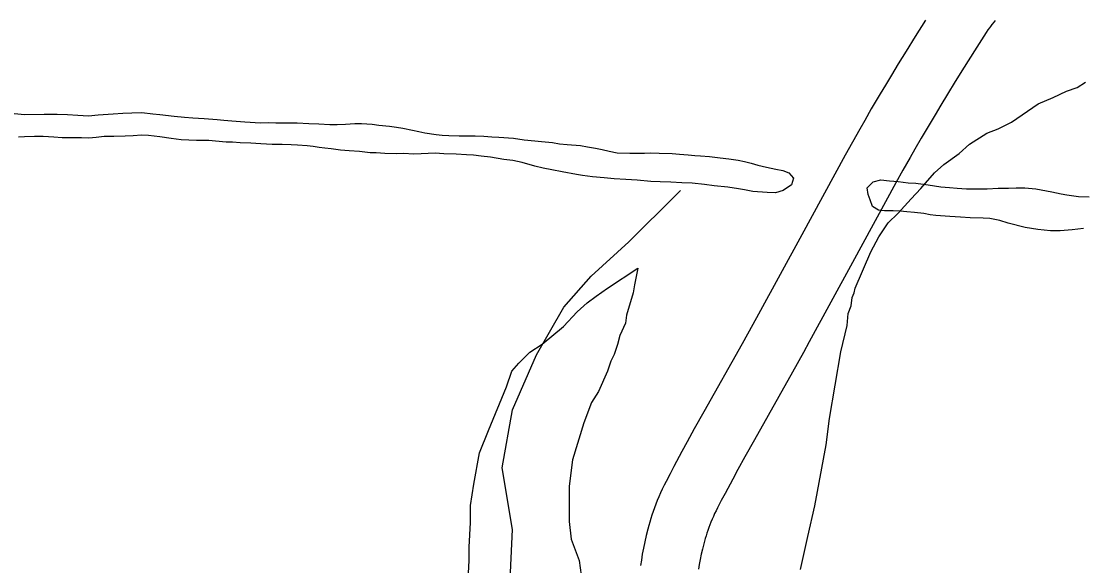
# Model space of a CAD drawing. Extents: x 3161564 to 3199464, y 849354 to 874788.
# Drawn here: x 3169812 to 3170363, y 856739 to 857021 of the extents above; entities that cross this region are included whole.
import ezdxf

# ---------------------------------------------------------------- set-up
doc = ezdxf.new("R2010")
doc.units = 0
for name, color, linetype in [('V-ROAD-CNTR', 7, 'Continuous'), ('V-SITE-VEGE', 7, 'Continuous'), ('V-TOPO-SHOR', 7, 'Continuous')]:
    doc.layers.add(name, color=color, linetype=linetype)

msp = doc.modelspace()

# ---------------------------------------------------------------- linework, layer by layer
at = {"layer": 'V-ROAD-CNTR'}
for points in [[(3170281.26, 857021.85), (3170275.87, 857013.25), (3170271.18, 857005.7), (3170267.1, 856999.06), (3170263.55, 856993.22), (3170260.47, 856988.1), (3170257.78, 856983.59), (3170253.14, 856975.7), (3170249.69, 856969.74), (3170247.12, 856965.23), (3170243.32, 856958.48), (3170239.59, 856951.7), (3170217.09, 856910.41), (3170194.63, 856869.17), (3170191.7, 856863.81), (3170186.13, 856853.78), (3170166.29, 856818.56), (3170161.34, 856809.65), (3170157.64, 856802.93), (3170154.87, 856797.84), (3170150.78, 856790.21), (3170148.74, 856786.34), (3170146.69, 856782.42), (3170145.68, 856780.42), (3170144.71, 856778.39), (3170143.8, 856776.39), (3170142.94, 856774.41), (3170142.14, 856772.45), (3170141.38, 856770.52), (3170140.68, 856768.62), (3170140.01, 856766.74), (3170139.39, 856764.88), (3170138.81, 856763.06), (3170138.27, 856761.26), (3170137.75, 856759.48), (3170137.26, 856757.68), (3170136.4, 856754.29), (3170135.64, 856750.94), (3170134.97, 856747.71), (3170134.38, 856744.57), (3170133.87, 856741.53), (3170133.44, 856738.7)], [(3170317.37, 857021.6), (3170316.78, 857020.92), (3170315.65, 857019.56), (3170314.89, 857018.58), (3170314.37, 857017.88), (3170313.54, 857016.7), (3170312.72, 857015.45), (3170306.64, 857005.85), (3170301.32, 856997.37), (3170296.7, 856989.93), (3170292.7, 856983.41), (3170289.22, 856977.7), (3170286.21, 856972.69), (3170283.6, 856968.31), (3170279.05, 856960.59), (3170275.7, 856954.79), (3170273.22, 856950.45), (3170269.53, 856943.89), (3170265.89, 856937.28), (3170243.44, 856896.06), (3170220.96, 856854.78), (3170217.96, 856849.32), (3170212.31, 856839.14), (3170192.47, 856803.9), (3170187.58, 856795.12), (3170183.96, 856788.53), (3170181.27, 856783.59), (3170177.27, 856776.12), (3170175.31, 856772.4), (3170173.38, 856768.71), (3170172.6, 856767.17), (3170171.89, 856765.68), (3170171.22, 856764.21), (3170170.58, 856762.75), (3170169.99, 856761.29), (3170169.42, 856759.84), (3170168.89, 856758.41), (3170168.39, 856756.98), (3170167.91, 856755.57), (3170167.46, 856754.16), (3170167.04, 856752.76), (3170166.64, 856751.38), (3170166.28, 856750.04), (3170165.57, 856747.25), (3170164.95, 856744.56), (3170164.41, 856741.91), (3170163.92, 856739.32), (3170163.49, 856736.77)]]:
    msp.add_lwpolyline(points, dxfattribs=at)
msp.add_spline([(3174399.94, 857841.66), (3174296.93, 857801.4), (3174229.2, 857773.62), (3174127.46, 857719.2), (3174052.16, 857685.06), (3173961.17, 857632.69), (3173863.14, 857577.29), (3173775.71, 857514.54), (3173667.45, 857438.22), (3173583.49, 857382.19), (3173466.35, 857293.83), (3173326.4, 857196.79), (3173208.21, 857103.9), (3173124.86, 857039.72), (3173062.43, 856997.69), (3173002.89, 856961.44), (3172942.67, 856940.29), (3172702.79, 856854.83), (3172485.55, 856780.97), (3172303.01, 856726.42), (3172035.58, 856644.25), (3171830.5, 856588.83), (3171569.6, 856517.33), (3171436.98, 856474.5), (3171336.47, 856417.17), (3171269.48, 856387.43), (3171165.04, 856328.62), (3171074.12, 856263.69), (3171010.5, 856202.1), (3170960.01, 856128.15), (3170908.23, 856036.23), (3170872.29, 855999.76), (3170841.73, 855977.7), (3170780.31, 855922.54), (3170678.78, 855863.89), (3170336.88, 855673.91), (3170028.87, 855496.61), (3169695.41, 855304.91), (3169594.19, 855246.07), (3169533.35, 855211.92), (3169509.63, 855185.88), (3169432.59, 855099.93), (3169242.03, 854873.77), (3169195.15, 854813.12)], degree=3, dxfattribs=at)
at = {"layer": 'V-SITE-VEGE'}
for p, q in [((3170116.29, 856882.62), (3170132, 856893.08)), ((3170132, 856893.08), (3170130.25, 856884.35)), ((3170130.25, 856884.35), (3170129.67, 856880.28)), ((3170105.81, 856875.07), (3170110.46, 856878.56)), ((3170110.46, 856878.56), (3170116.29, 856882.62)), ((3170129.67, 856880.28), (3170126.16, 856868.65)), ((3170100.57, 856870.42), (3170105.81, 856875.07)), ((3170093.58, 856862.87), (3170100.57, 856870.42)), ((3170126.16, 856868.65), (3170125.58, 856864.58)), ((3170082.52, 856853.57), (3170093.58, 856862.87)), ((3170125.58, 856864.58), (3170122.66, 856858.18)), ((3170122.66, 856858.18), (3170121.49, 856853.53)), ((3170076.11, 856849.51), (3170082.52, 856853.57)), ((3170121.49, 856853.53), (3170119.74, 856848.3)), ((3170070.29, 856843.69), (3170076.11, 856849.51)), ((3170118, 856844.8), (3170116.24, 856839.57)), ((3170119.74, 856848.3), (3170118, 856844.8)), ((3170063.88, 856831.48), (3170066.79, 856839.63)), ((3170066.79, 856839.63), (3170070.29, 856843.69)), ((3170116.24, 856839.57), (3170111.58, 856829.11)), ((3170054.55, 856808.81), (3170063.88, 856831.48)), ((3170111.58, 856829.11), (3170108.08, 856823.29)), ((3170108.08, 856823.29), (3170104, 856812.83)), ((3170104, 856812.83), (3170098.17, 856793.64)), ((3170049.88, 856797.17), (3170054.55, 856808.81)), ((3170046.96, 856780.89), (3170049.88, 856797.17)), ((3170098.17, 856793.64), (3170097.58, 856789.56)), ((3170097.58, 856789.56), (3170096.41, 856779.68)), ((3170045.2, 856769.84), (3170046.96, 856780.89)), ((3170096.41, 856779.68), (3170096.39, 856761.64)), ((3170045.19, 856761.11), (3170045.2, 856769.84)), ((3170044.6, 856748.32), (3170045.19, 856761.11)), ((3170096.39, 856761.64), (3170097.54, 856752.33)), ((3170097.54, 856752.33), (3170101.6, 856741.28)), ((3170044.59, 856741.33), (3170044.6, 856748.32)), ((3170044, 856731.44), (3170044.59, 856741.33)), ((3170101.6, 856741.28), (3170102.75, 856733.71))]:
    msp.add_line(p, q, dxfattribs=at)
msp.add_lwpolyline([(3170216.46, 856736.69), (3170220.16, 856753.72), (3170223.85, 856769.77), (3170229.75, 856801.41), (3170231.44, 856815.06), (3170237.39, 856849.63), (3170240.55, 856863.25), (3170241.14, 856869.59), (3170242.68, 856873.47), (3170243.24, 856877.85), (3170244.25, 856880.28), (3170244.78, 856882.71), (3170252.91, 856901.62), (3170256.95, 856909.37), (3170261.95, 856916.61), (3170266.91, 856921.41), (3170273.88, 856929.1), (3170278.85, 856934.39), (3170285.82, 856942.58), (3170290.78, 856946.89), (3170298.69, 856952.62), (3170304.14, 856957.41), (3170313.02, 856963.12), (3170318.93, 856965.46), (3170325.81, 856968.76), (3170339.65, 856978.3), (3170347.52, 856981.58), (3170354.41, 856984.89), (3170359.81, 856986.75), (3170364.25, 856989.61)], dxfattribs=at)
at = {"layer": 'V-TOPO-SHOR'}
for points in [[(3169808.66, 856973.28), (3169814.23, 856972.77), (3169824.2, 856972.93), (3169827.41, 856972.93), (3169830.96, 856972.92), (3169836.36, 856972.75), (3169841.6, 856972.41), (3169847.17, 856972.06), (3169852.24, 856972.57), (3169860.01, 856973.23), (3169864.91, 856973.57), (3169869.64, 856973.73), (3169874.88, 856973.9), (3169880.45, 856973.22), (3169884.17, 856972.87), (3169891.6, 856972.02), (3169897.01, 856971.51), (3169901.23, 856971.17), (3169907.14, 856970.83), (3169913.9, 856970.14), (3169917.28, 856969.8), (3169921.5, 856969.46), (3169928.26, 856968.95), (3169936.37, 856968.44), (3169940.59, 856968.6), (3169944.31, 856968.43), (3169950.22, 856968.42), (3169955.46, 856968.42), (3169961.37, 856968.07), (3169966.6, 856967.9), (3169972.35, 856967.56), (3169976.07, 856967.55), (3169980.46, 856967.89), (3169985.36, 856968.22), (3169988.73, 856968.22), (3169994.31, 856967.88), (3169997.69, 856967.37), (3170003.26, 856966.69), (3170006.98, 856966.18), (3170010.19, 856965.67), (3170015.25, 856964.65), (3170018.46, 856963.97), (3170021.67, 856963.29), (3170027.41, 856962.44), (3170030.62, 856962.1), (3170034, 856961.93), (3170039.41, 856961.75), (3170043.97, 856961.75), (3170047.69, 856961.75), (3170052.25, 856961.57), (3170056.3, 856961.23), (3170060.02, 856961.06), (3170067.62, 856960.55), (3170073.02, 856959.7), (3170078.6, 856959.18), (3170082.14, 856958.84), (3170087.72, 856958.33), (3170091.44, 856957.65), (3170095.32, 856957.31), (3170102.24, 856956.8), (3170105.96, 856956.12), (3170110.18, 856955.27), (3170113.56, 856954.59), (3170117.11, 856953.74), (3170121.33, 856952.89), (3170127.92, 856952.72), (3170131.13, 856952.72), (3170135.52, 856952.71), (3170138.56, 856952.88), (3170143.12, 856952.71), (3170149.88, 856952.53), (3170153.6, 856952.19), (3170158.16, 856951.85), (3170161.54, 856951.51), (3170164.58, 856951.33), (3170169.14, 856950.99), (3170174.71, 856950.31), (3170179.27, 856949.8), (3170184, 856949.12), (3170187.38, 856948.44)], [(3170187.38, 856948.44), (3170190.76, 856947.59), (3170194.3, 856946.58), (3170198.86, 856945.56), (3170203.59, 856944.37), (3170207.31, 856943.69), (3170210.35, 856942.51), (3170212.71, 856939.8), (3170211.69, 856936.26), (3170207.47, 856933.39), (3170203.41, 856932.21), (3170199.19, 856932.38), (3170191.76, 856932.9), (3170187.37, 856933.75), (3170184.32, 856934.26), (3170178.75, 856935.11), (3170171.66, 856935.79), (3170166.59, 856936.47), (3170160.17, 856937.15), (3170154.93, 856937.32), (3170149.19, 856937.67), (3170143.62, 856937.84), (3170138.72, 856938.01), (3170131.79, 856938.7), (3170125.88, 856939.04), (3170119.8, 856939.38), (3170114.56, 856939.89), (3170108.48, 856940.41), (3170103.41, 856941.09), (3170100.2, 856941.6), (3170092.77, 856943.12), (3170087.37, 856944.14), (3170082.98, 856944.99), (3170078.59, 856946.01), (3170072, 856947.87), (3170067.27, 856948.89), (3170062.54, 856949.4), (3170055.61, 856950.59), (3170050.89, 856951.27), (3170046.83, 856951.78), (3170043.28, 856951.95), (3170037.88, 856952.29), (3170031.46, 856952.47), (3170026.9, 856952.81), (3170019.63, 856952.48), (3170015.92, 856952.31), (3170010.51, 856952.66), (3170006.96, 856952.49), (3170000.88, 856952.5), (3169996.32, 856952.84), (3169993.28, 856953.01), (3169987.71, 856953.69), (3169982.3, 856954.03), (3169977.91, 856954.38), (3169973.01, 856955.06), (3169969.8, 856955.4), (3169966.76, 856955.74), (3169963.72, 856956.25), (3169960.51, 856956.59), (3169955.61, 856956.93), (3169952.23, 856957.1), (3169947.67, 856957.27), (3169942.44, 856957.28), (3169936.52, 856957.62), (3169931.29, 856957.97), (3169925.88, 856958.14), (3169921.83, 856958.48), (3169918.62, 856958.49), (3169913.05, 856959), (3169909.5, 856959.34), (3169903.25, 856959.34), (3169899.19, 856959.52), (3169895.14, 856959.69), (3169890.07, 856960.37), (3169884.16, 856961.22), (3169878.25, 856961.9), (3169874.7, 856962.07), (3169870.31, 856961.74), (3169866.25, 856961.57), (3169860.34, 856961.41), (3169855.27, 856961.41), (3169851.22, 856960.91), (3169847.33, 856960.58), (3169843.62, 856960.75), (3169837.03, 856960.76), (3169833.48, 856960.76), (3169829.26, 856961.1), (3169823.68, 856961.44), (3169819.12, 856961.45), (3169813.89, 856961.28), (3169810.85, 856961.12)], [(3170363.2, 856913.65), (3170357.29, 856912.98), (3170351.04, 856912.48), (3170346.14, 856912.48), (3170339.55, 856913.17), (3170332.97, 856914.18), (3170324.18, 856916.39), (3170319.79, 856917.74), (3170314.56, 856918.76), (3170311.18, 856918.94), (3170304.42, 856919.11), (3170299.35, 856919.45), (3170293.78, 856919.96), (3170286.68, 856920.48), (3170283.64, 856920.82), (3170280.44, 856921.5), (3170275.54, 856922.01), (3170271.48, 856922.35), (3170268.1, 856922.69), (3170264.39, 856922.86), (3170260, 856922.87), (3170256.79, 856923.21), (3170253.75, 856925.07), (3170252.57, 856928.45), (3170251.56, 856931.32), (3170251.05, 856934.7), (3170254.1, 856937.91), (3170258.15, 856938.92), (3170262.54, 856938.41), (3170267.1, 856938.06), (3170272.17, 856937.38), (3170276.23, 856937.21), (3170282.64, 856936.36), (3170289.23, 856935.34), (3170293.62, 856935), (3170297.68, 856934.66), (3170302.58, 856934.31), (3170307.47, 856934.31), (3170313.22, 856934.3), (3170318.96, 856934.64), (3170324.2, 856934.63), (3170328.25, 856934.8), (3170332.81, 856934.79), (3170338.39, 856934.28), (3170346.67, 856932.76), (3170351.56, 856931.57), (3170354.6, 856931.06), (3170360.52, 856930.21), (3170366.09, 856930.03)], [(3169811.27, 856270.71), (3169846.8, 856283.14), (3169869.89, 856325.78), (3169885.88, 856359.53), (3169914.3, 856409.27), (3169949.83, 856490.98), (3169969.37, 856526.51), (3169981.81, 856547.82), (3170003.12, 856576.24), (3170019.11, 856597.56), (3170035.1, 856618.88), (3170052.86, 856641.97), (3170054.64, 856647.3), (3170063.52, 856682.83), (3170067.07, 856757.43), (3170061.74, 856789.41), (3170067.07, 856819.61), (3170079.51, 856848.03), (3170093.72, 856872.9), (3170107.93, 856888.88), (3170127.47, 856906.65), (3170152.34, 856931.52), (3170154.11, 856933.29)]]:
    msp.add_lwpolyline(points, dxfattribs=at)

doc.saveas('drawing.dxf')
